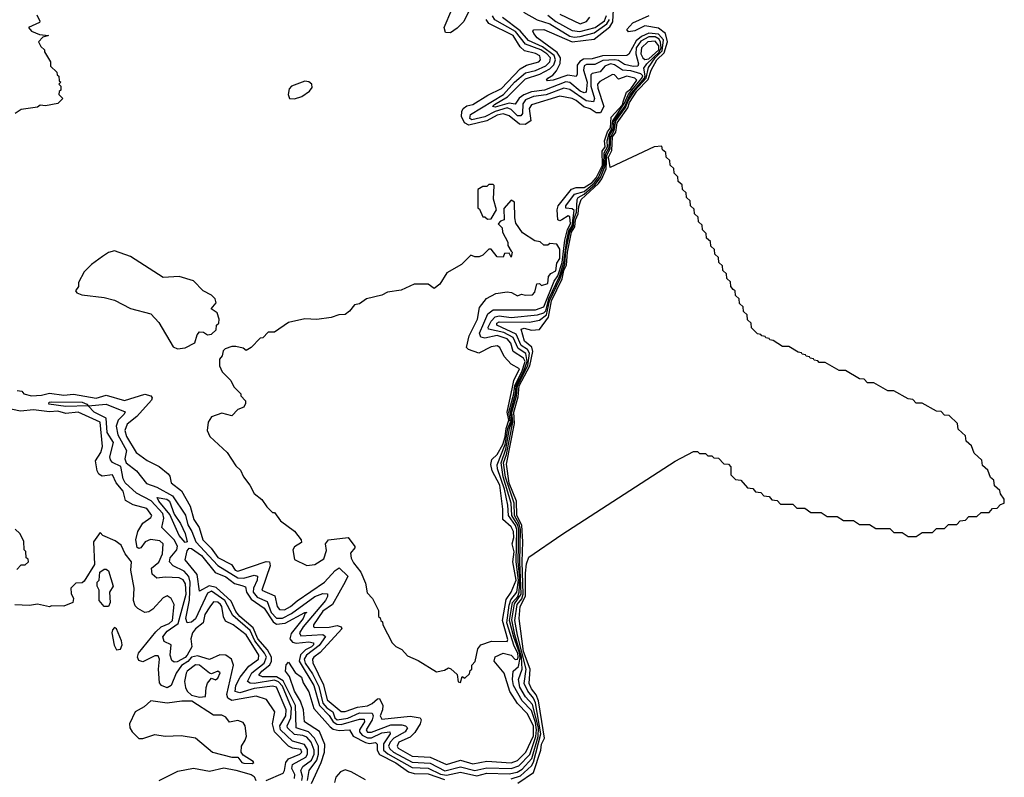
# Model space of a CAD drawing. Extents: x 2494106 to 2685573, y 758056 to 915185.
# Tile 496 of 507: x 2660347 to 2665210, y 893611 to 897354. Entities that reach past the tile are written whole.
import ezdxf

# ---------------------------------------------------------------- set-up
doc = ezdxf.new("R2010")
doc.units = 0

msp = doc.modelspace()

# ---------------------------------------------------------------- linework, layer by layer
at = {"layer": '0CON05XD'}
for points in [[(2662565, 897396.5), (2662540.9, 897345), (2662508.6, 897311.4), (2662475, 897289.5), (2662449.8, 897289.8), (2662444.2, 897315), (2662480.9, 897405)], [(2662775, 893604.1), (2662821.3, 893618.7), (2662875, 893668.3), (2662884.9, 893685.1), (2662921, 893825), (2662895, 893979.3), (2662885, 894001.7), (2662856, 894036), (2662839.1, 894075), (2662848.8, 894145), (2662805, 894312.5), (2662793.4, 894385), (2662803.4, 894465), (2662826.5, 894493.5), (2662833.8, 894515), (2662828.6, 894675), (2662832.8, 894775), (2662826.7, 894856.7), (2662803.1, 894905), (2662800.6, 894975), (2662765, 895063.6), (2662751.2, 895158.8), (2662790.5, 895359.4), (2662787.6, 895415), (2662808.6, 895491.4), (2662813.3, 895545), (2662866.4, 895643.6), (2662881.6, 895715), (2662876.4, 895736.4), (2662840.4, 895765), (2662824.5, 895825), (2662839.3, 895830.7), (2662875, 895819.8), (2662915, 895823.2), (2662959.6, 895885), (2662973.2, 895965), (2663026.6, 896073.4), (2663034.6, 896115), (2663048.1, 896141.9), (2663052.5, 896205), (2663073.2, 896305), (2663089.5, 896330.5), (2663091.9, 896365), (2663105.5, 896395), (2663109, 896431), (2663120.9, 896465), (2663206.4, 896545), (2663222.9, 896567.1), (2663243, 896617), (2663247.7, 896685), (2663263.7, 896716.3), (2663266.8, 896775), (2663283.3, 896806.7), (2663291.9, 896855), (2663339.9, 896920.1), (2663353.3, 896956.7), (2663387, 897005), (2663441.6, 897065), (2663452.4, 897117.6), (2663485.5, 897165), (2663519.9, 897200.1), (2663526.5, 897255), (2663502.3, 897282.3), (2663455, 897288.1), (2663418.5, 897271.5), (2663391.2, 897248.8), (2663356.1, 897183.9), (2663345, 897176.9), (2663225, 897174.6), (2663175, 897160.5), (2663131.9, 897158.1), (2663113.3, 897146.7), (2663100.8, 897129.2), (2663100.9, 897085), (2663095, 897073.1), (2663055, 897079.7), (2662981.2, 897055), (2662952.1, 897052.1), (2662948.8, 897055), (2662956.2, 897065), (2662980.4, 897079.5), (2662998.8, 897101.2), (2663017.1, 897137.1), (2663017.6, 897165), (2663002.1, 897192.1), (2662903.1, 897265), (2662886, 897285), (2662882.3, 897297.7), (2662886.4, 897303.6), (2662936.2, 897305), (2663075, 897244.1), (2663185, 897257.5), (2663261.1, 897318.9), (2663277.3, 897342.7), (2663280.3, 897405)], [(2662835, 897391.4), (2662902.6, 897352.6), (2662965, 897333.8), (2663065, 897272.9), (2663085, 897268.3), (2663115, 897271.6), (2663185, 897288.5), (2663246.7, 897333.3), (2663260.1, 897355)], [(2663015, 897380.6), (2663115, 897332.7), (2663145.8, 897345), (2663163.6, 897366.4)], [(2660431.7, 897378.3), (2660447, 897347), (2660445, 897340), (2660390, 897315), (2660405, 897297.5), (2660445, 897280), (2660490, 897275), (2660461.7, 897268.3), (2660440, 897245), (2660451.7, 897221.7), (2660470, 897205), (2660470, 897195), (2660500, 897145), (2660500, 897125), (2660530, 897095), (2660531.7, 897081.7), (2660540, 897075), (2660541.7, 897051.7), (2660550, 897045), (2660540, 897035), (2660550, 897025), (2660550, 897005), (2660541.7, 896998.3), (2660540, 896985), (2660560, 896965), (2660535, 896940), (2660475, 896927.5), (2660448.3, 896931.7), (2660435, 896922.5), (2660355, 896910), (2660325, 896890)], [(2661740.4, 893595), (2661744.2, 893615), (2661735.2, 893644.8), (2661745.7, 893664.3), (2661788.3, 893695), (2661801.8, 893725), (2661801.7, 893745), (2661786.6, 893785), (2661765, 893809.8), (2661745, 893818.3), (2661705, 893822.3), (2661669.8, 893855), (2661668.7, 893865), (2661687.1, 893905), (2661689, 893955), (2661645, 894061.5), (2661625, 894083.3), (2661605, 894090.4), (2661504.9, 894074.9), (2661485.6, 894075.6), (2661471.6, 894085), (2661493.5, 894126.5), (2661555, 894175.7), (2661565.8, 894204.2), (2661556.5, 894225), (2661508.4, 894285), (2661485, 894336.2), (2661399.8, 894409.8), (2661359.7, 894485), (2661295, 894530.4), (2661275, 894520.7), (2661215, 894393.4), (2661195, 894376.8), (2661175, 894373.5), (2661167.2, 894395), (2661186, 894486), (2661189, 894575), (2661182.3, 894602.3), (2661159.3, 894629.3), (2661104.6, 894655), (2661086.8, 894675), (2661090.4, 894695), (2661123.8, 894735), (2661127.1, 894752.9), (2661109.6, 894785), (2661049.6, 894845), (2661058.4, 894891.6), (2661054.2, 894915), (2660996.9, 894976.9), (2660924.6, 895015), (2660867.7, 895065), (2660857.9, 895085), (2660847, 895147), (2660805, 895166.9), (2660795, 895179.5), (2660792.4, 895195), (2660810.2, 895265), (2660779.4, 895315), (2660774.8, 895385), (2660715, 895415.2), (2660685.4, 895445.5), (2660575, 895442.8), (2660490.8, 895455), (2660492.5, 895465), (2660505, 895466.7), (2660655, 895463.6), (2660678.8, 895455), (2660685.4, 895445.5), (2660775, 895455.2), (2660867.4, 895417.4), (2660863.2, 895405), (2660834.2, 895375.8), (2660823.2, 895345), (2660832.7, 895302.7), (2660875.2, 895225), (2660865.9, 895185), (2660872.3, 895165), (2660924.5, 895124.5), (2660972.9, 895062.9), (2661024.8, 895044.8), (2661101.5, 895001.5), (2661166.9, 894906.9), (2661177.9, 894857.9), (2661198.1, 894825), (2661216.7, 894775), (2661325, 894657.2), (2661425, 894596), (2661455, 894594.5), (2661505, 894609.7), (2661521.9, 894605), (2661519.5, 894585), (2661501.6, 894545), (2661500.5, 894525), (2661520.3, 894500.3), (2661569.7, 894479.7), (2661589.7, 894425), (2661615, 894396.8), (2661645, 894397.6), (2661690.4, 894419.7), (2661805, 894504.5), (2661845, 894519.7), (2661866.9, 894516.9), (2661867.8, 894505), (2661857.8, 894485), (2661747.3, 894355), (2661729.4, 894325), (2661735, 894310), (2661845, 894316.6), (2661856.8, 894306.8), (2661827, 894263), (2661763.2, 894215), (2661751.9, 894195), (2661756.4, 894175), (2661792.9, 894122.9), (2661825, 894058.9), (2661845, 893976.5), (2661864, 893954), (2661894.1, 893934.1), (2661903.8, 893905), (2661915, 893894.7), (2661967, 893903), (2662025, 893930.3), (2662087.6, 893927.6), (2662092.6, 893915), (2662088.8, 893895), (2662057.8, 893845), (2662065, 893833.3), (2662085, 893833.5), (2662179.9, 893869.9), (2662235, 893870.9), (2662253.3, 893865), (2662262.5, 893855), (2662251.3, 893835), (2662194.9, 893805.1), (2662176.8, 893785), (2662169.2, 893765), (2662175, 893750.9), (2662194, 893735), (2662285, 893685.4), (2662375, 893680.6), (2662446.3, 893643.7), (2662525, 893662.6), (2662595, 893644.4), (2662655, 893657.9), (2662775, 893654.4), (2662812.5, 893667.5), (2662866.7, 893723.3), (2662896.9, 893813.1), (2662899.7, 893845), (2662895, 893881.3), (2662875, 893941.9), (2662828.5, 893988.5), (2662785.4, 894065), (2662780.9, 894095), (2662784.4, 894135.7), (2662810.8, 894159.2), (2662818.8, 894201.2), (2662816.1, 894226.1), (2662787.4, 894302.6), (2662766, 894385), (2662781, 894475), (2662807.4, 894505), (2662814.8, 894525), (2662817.9, 894595), (2662808.4, 894675), (2662812.1, 894835), (2662807.2, 894857.2), (2662777.8, 894905), (2662775.1, 894965), (2662735.7, 895095), (2662725.2, 895165), (2662748, 895232), (2662766.3, 895335), (2662777.3, 895365), (2662771.1, 895415), (2662795.3, 895504.7), (2662799.1, 895545), (2662835.7, 895614.3), (2662853.7, 895665), (2662847, 895705), (2662809, 895729), (2662785, 895783.3), (2662738.1, 895808.1), (2662662.6, 895825), (2662661.1, 895835), (2662675.7, 895864.3), (2662695, 895885.9), (2662715, 895890.7), (2662775, 895882.8), (2662905, 895896.3), (2662935, 895906), (2662945, 895916.2), (2662959.9, 895975), (2663012.7, 896085), (2663035, 896154.2), (2663049, 896265), (2663059.8, 896310.2), (2663075.2, 896335), (2663085, 896411.5), (2663075, 896420), (2663045, 896422.3), (2663043.9, 896435), (2663087.6, 896492.4), (2663135, 896505.4), (2663185, 896545.5), (2663206.5, 896573.5), (2663232.7, 896635), (2663234.2, 896695.8), (2663250.9, 896725), (2663249, 896755), (2663257.8, 896792.2), (2663272.2, 896815), (2663276, 896855), (2663335, 896941), (2663353.3, 896986.7), (2663420.6, 897065), (2663425, 897077.1), (2663415, 897086.8), (2663365, 897100.8), (2663324.5, 897104.5), (2663285, 897131.3), (2663265, 897135.1), (2663237.8, 897125), (2663214.5, 897095.5), (2663175, 897088.7), (2663168.6, 897081.4), (2663168.1, 897025), (2663186.6, 896965), (2663181.9, 896948.1), (2663145, 896953), (2663065, 897009.6), (2663035, 897015.2), (2662946.7, 896983.3), (2662885, 896974.9), (2662845, 896958), (2662831.6, 896938.4), (2662829.7, 896890.3), (2662821.8, 896878.2), (2662805, 896879.5), (2662775, 896911), (2662755, 896917.9), (2662695, 896900.6), (2662645, 896873.8), (2662579.8, 896859.8), (2662569.7, 896865), (2662574.1, 896885), (2662737.4, 896985), (2662790.2, 897045), (2662845, 897091.9), (2662895, 897102.4), (2662945, 897126.4), (2662965.5, 897145), (2662968.1, 897165), (2662951.3, 897185), (2662921.3, 897205), (2662845, 897232.9), (2662795.1, 897295), (2662693.8, 897353.8), (2662682.6, 897372.6)], [(2662765, 894462.2), (2662772.8, 894487.2), (2662801.8, 894525), (2662810.5, 894585), (2662798.4, 894675), (2662803.1, 894835), (2662796.6, 894855), (2662760.8, 894905), (2662758.4, 894955), (2662742, 895035), (2662707.2, 895135), (2662705.6, 895155), (2662745, 895254.4), (2662758.7, 895335), (2662770.6, 895365), (2662763.7, 895415), (2662787.9, 895505), (2662792.7, 895547.4), (2662827.9, 895615), (2662843.1, 895665), (2662835, 895681.5), (2662784.6, 895714.7), (2662772.4, 895755), (2662755, 895776.4), (2662705, 895793.1), (2662645, 895780.7), (2662625.2, 895785.2), (2662618.3, 895805), (2662639.5, 895855), (2662659.8, 895900.2), (2662685, 895920.2), (2662895, 895920), (2662935, 895935.2), (2662987.6, 896062.4), (2663005, 896088.7), (2663027, 896155), (2663038.8, 896265), (2663053.2, 896316.8), (2663068, 896345), (2663065, 896380), (2663055.5, 896385.5), (2663025, 896364.3), (2663015, 896360.3), (2663004.5, 896364.5), (2663001.2, 896415), (2663006.3, 896433.7), (2663072.9, 896517), (2663095, 896524.6), (2663135, 896524.7), (2663175, 896549.4), (2663195, 896572.4), (2663225, 896635.2), (2663224.1, 896705), (2663239.1, 896725), (2663236.2, 896755), (2663250.7, 896799.3), (2663265, 896820.3), (2663268.3, 896871.7), (2663325, 896933.9), (2663328.4, 896948.4), (2663344.3, 896995.7), (2663365, 897011.8), (2663394.7, 897055), (2663384.8, 897064.8), (2663345, 897074.8), (2663305, 897060.4), (2663285, 897081.8), (2663275, 897083.8), (2663212.2, 897047.8), (2663201.6, 897035), (2663202.5, 897015), (2663231.6, 896925), (2663215, 896893.3), (2663195, 896893.3), (2663165, 896913), (2663132.6, 896922.6), (2663095, 896954.8), (2663075, 896963.8), (2663015, 896975.7), (2662875, 896932.5), (2662863.3, 896915), (2662871.1, 896855), (2662843.2, 896836.8), (2662815, 896838.1), (2662765, 896879.5), (2662735, 896888.4), (2662705, 896882.1), (2662655, 896853.8), (2662565, 896832.6), (2662544.8, 896844.8), (2662529.8, 896875), (2662530.4, 896899.6), (2662537.5, 896915), (2662555, 896927.8), (2662585.6, 896935), (2662659.3, 896980.7), (2662726.4, 897013.6), (2662818.8, 897111.2), (2662850.4, 897129.6), (2662910.5, 897145), (2662919.2, 897155), (2662916.1, 897175), (2662895, 897187.1), (2662840.8, 897200.8), (2662819.2, 897219.2), (2662784.7, 897275), (2662664.5, 897334.5), (2662651, 897355)], [(2663444.9, 897135.1), (2663506.2, 897193.8), (2663514.8, 897215), (2663512.7, 897242.7), (2663505, 897257.2), (2663485, 897268.6), (2663455, 897269.1), (2663415, 897247.6), (2663392, 897215), (2663389.9, 897185), (2663404.1, 897135), (2663399.4, 897125), (2663376.8, 897123.2), (2663335, 897132), (2663305, 897152.7), (2663285.8, 897155.8), (2663227.5, 897152.5), (2663187.5, 897132.5), (2663146.8, 897133.2), (2663135, 897126.1), (2663131.8, 897105), (2663149.8, 897045), (2663144.4, 896995.6), (2663135, 896992.8), (2663115, 897001), (2663065, 897044.2), (2663045, 897046.9), (2662939.2, 897005), (2662875, 896996.8), (2662837.4, 896982.6), (2662814.3, 896965.7), (2662795, 896936.2), (2662765, 896941), (2662695, 896921.8), (2662682.3, 896925), (2662692.1, 896935), (2662756.7, 896973.3), (2662845, 897062.4), (2662915.7, 897084.3), (2662965, 897111.4), (2662985, 897130.2), (2662993.6, 897155), (2662986.6, 897176.6), (2662929.3, 897219.3), (2662860.4, 897250.4), (2662818.9, 897298.9), (2662731.6, 897365)], [(2662807.3, 893582.7), (2662885.5, 893634.5), (2662920.7, 893745), (2662924.6, 893775), (2662938.7, 893805), (2662926.3, 893886.3), (2662909, 893989), (2662898.2, 894018.2), (2662875, 894047.4), (2662864.1, 894075), (2662867.6, 894145), (2662835, 894231.9), (2662813.5, 894395), (2662818.9, 894455), (2662844.8, 894505.2), (2662845, 894618.8), (2662850, 894665), (2662861.1, 894698.9), (2663025, 894811.2), (2663585, 895173.3), (2663675, 895220), (2663695, 895220), (2663705, 895210), (2663735, 895210), (2663745, 895200), (2663765, 895200), (2663775, 895190), (2663798.3, 895188.3), (2663825, 895160), (2663848.3, 895158.3), (2663860, 895145), (2663860, 895105), (2663881.7, 895081.7), (2663908.3, 895078.3), (2663941.7, 895041.7), (2663968.3, 895038.3), (2663981.7, 895021.7), (2664008.3, 895018.3), (2664021.7, 895001.7), (2664048.3, 894998.3), (2664061.7, 894981.7), (2664088.3, 894978.3), (2664105, 894960), (2664165, 894960), (2664185, 894940), (2664225, 894940), (2664255, 894920), (2664305, 894920), (2664335, 894900), (2664385, 894900), (2664415, 894880), (2664465, 894880), (2664495, 894860), (2664545, 894860), (2664575, 894840), (2664645, 894840), (2664665, 894820), (2664705, 894820), (2664735, 894800), (2664775, 894800), (2664805, 894820), (2664855, 894820), (2664875, 894840), (2664915, 894840), (2664935, 894860), (2664975, 894860), (2664991.7, 894878.3), (2665018.3, 894881.7), (2665035, 894900), (2665075, 894900), (2665095, 894920), (2665135, 894920), (2665151.7, 894938.3), (2665175, 894940), (2665191.7, 894958.3), (2665210, 894965), (2665210, 894985), (2665191.7, 895011.7), (2665188.3, 895028.3), (2665161.7, 895051.7), (2665158.3, 895078.3), (2665141.7, 895091.7), (2665128.3, 895128.3), (2665101.7, 895151.7), (2665098.3, 895178.3), (2665061.7, 895211.7), (2665048.3, 895248.3), (2665021.7, 895271.7), (2665018.3, 895298.3), (2664981.7, 895331.7), (2664978.3, 895358.3), (2664938.3, 895398.3), (2664915, 895400), (2664898.3, 895418.3), (2664875, 895420), (2664805, 895460), (2664775, 895460), (2664758.3, 895478.3), (2664735, 895480), (2664665, 895520), (2664635, 895520), (2664565, 895560), (2664535, 895560), (2664518.3, 895578.3), (2664495, 895580), (2664425, 895620), (2664395, 895620), (2664325, 895660), (2664295, 895660), (2664288.3, 895668.3), (2664271.7, 895671.7), (2664268.3, 895678.3), (2664251.7, 895681.7), (2664248.3, 895688.3), (2664231.7, 895691.7), (2664228.3, 895698.3), (2664211.7, 895701.7), (2664208.3, 895708.3), (2664191.7, 895711.7), (2664145, 895740), (2664115, 895740), (2664068.3, 895768.3), (2664051.7, 895771.7), (2664048.3, 895778.3), (2664031.7, 895781.7), (2664028.3, 895788.3), (2664011.7, 895791.7), (2664008.3, 895798.3), (2663991.7, 895801.7), (2663961.7, 895831.7), (2663960, 895855), (2663941.7, 895871.7), (2663940, 895895), (2663921.7, 895911.7), (2663920, 895935), (2663901.7, 895951.7), (2663900, 895975), (2663881.7, 895991.7), (2663880, 896015), (2663871.7, 896021.7), (2663860, 896035), (2663858.3, 896058.3), (2663840, 896075), (2663838.3, 896098.3), (2663820, 896115), (2663818.3, 896138.3), (2663800, 896155), (2663798.3, 896178.3), (2663780, 896195), (2663778.3, 896218.3), (2663760, 896235), (2663758.3, 896258.3), (2663740, 896275), (2663738.3, 896298.3), (2663720, 896315), (2663718.3, 896338.3), (2663700, 896355), (2663698.3, 896378.3), (2663680, 896395), (2663678.3, 896418.3), (2663660, 896435), (2663658.3, 896458.3), (2663640, 896475), (2663638.3, 896498.3), (2663620, 896515), (2663618.3, 896538.3), (2663600, 896555), (2663598.3, 896578.3), (2663580, 896595), (2663578.3, 896618.3), (2663560, 896635), (2663558.3, 896658.3), (2663540, 896675), (2663538.3, 896698.3), (2663521.7, 896711.7), (2663518.3, 896728.3), (2663480, 896725), (2663263.8, 896623.8), (2663255.4, 896675), (2663272.3, 896707.7), (2663275, 896775), (2663291.3, 896798.7), (2663298, 896845), (2663351.5, 896918.5), (2663358.4, 896945), (2663395, 897000.1), (2663451.1, 897058.9), (2663465.8, 897105), (2663493.6, 897155), (2663529.5, 897190.5), (2663546.4, 897245), (2663535.9, 897285.9), (2663502.7, 897312.7), (2663435, 897323.1), (2663385, 897298.6), (2663354.5, 897294.4), (2663346, 897305), (2663375, 897338.6), (2663455.5, 897374.5)], [(2662955, 897376.7), (2662995.9, 897345), (2663075, 897301.2), (2663114.3, 897295.7), (2663189.6, 897315), (2663235, 897348.5), (2663245.8, 897375)], [(2663435, 897157.7), (2663455, 897161.3), (2663503.4, 897205), (2663504.2, 897225), (2663485, 897247.6), (2663449.5, 897245), (2663417.7, 897215), (2663415.4, 897185.4), (2663424.8, 897165), (2663435, 897157.7)], [(2661768.4, 893595), (2661776.3, 893645), (2661814.4, 893695), (2661823.5, 893725), (2661822.8, 893765), (2661803.8, 893803.8), (2661773.5, 893835), (2661712.4, 893855), (2661709.1, 893965), (2661648.5, 894088.4), (2661615, 894108), (2661547, 894107), (2661528.9, 894115), (2661542.3, 894135), (2661582.5, 894167.5), (2661590.9, 894185), (2661590.5, 894205), (2661571.6, 894241.6), (2661523.8, 894295), (2661499.8, 894349.8), (2661433.7, 894405), (2661415, 894430.3), (2661391.7, 894481.7), (2661318.2, 894548.2), (2661283.6, 894556.4), (2661235, 894531.2), (2661223.2, 894613.2), (2661164.6, 894685), (2661175, 894729.4), (2661185, 894743.3), (2661195, 894740.7), (2661245, 894706.5), (2661313.3, 894623.3), (2661365, 894601.2), (2661408.9, 894568.9), (2661445, 894559), (2661462.3, 894552.4), (2661467.8, 894525), (2661490.8, 894490.8), (2661555, 894447.1), (2661599.1, 894379.1), (2661615, 894367.9), (2661657.8, 894372.2), (2661755, 894425.3), (2661765.4, 894425.4), (2661757.5, 894422.5), (2661746.6, 894395), (2661687.8, 894322.2), (2661682.1, 894295), (2661695, 894279.3), (2661713.1, 894273.1), (2661775, 894280.7), (2661798.2, 894275), (2661797.6, 894265), (2661787.9, 894255), (2661759.4, 894240.6), (2661734.6, 894215.4), (2661727, 894185), (2661800, 894065), (2661828, 893965), (2661875.9, 893915.9), (2661894.6, 893884.6), (2661913.7, 893873.7), (2661935, 893872.3), (2662025, 893898.5), (2662047.7, 893897.7), (2662049.4, 893885), (2662025.1, 893845), (2662024.8, 893835), (2662038.8, 893818.8), (2662065, 893806), (2662085, 893806.3), (2662135, 893830), (2662175.7, 893835), (2662176.7, 893825), (2662143.9, 893776), (2662144.2, 893745), (2662165, 893727), (2662285, 893659.3), (2662365, 893655.4), (2662425, 893627.2), (2662455, 893621.1), (2662525, 893636.3), (2662605, 893618.8), (2662655, 893631.8), (2662765, 893628), (2662803.8, 893636.2), (2662828.8, 893651.2), (2662876.1, 893703.9), (2662907.6, 893812.4), (2662909, 893855), (2662880.6, 893970.6), (2662845, 894009.1), (2662816.7, 894056.7), (2662811.2, 894095), (2662829.4, 894145), (2662826, 894204), (2662792.9, 894315), (2662778.6, 894388.6), (2662791.4, 894468.6), (2662824, 894516), (2662817.7, 894675), (2662820, 894835), (2662813.8, 894863.8), (2662790.3, 894905), (2662789.1, 894965), (2662745.8, 895094.2), (2662737.1, 895165), (2662751.8, 895205), (2662783.4, 895365), (2662778.6, 895415), (2662800.4, 895495), (2662805.4, 895545), (2662857.4, 895645), (2662865.6, 895705.6), (2662855.8, 895725), (2662823.6, 895745), (2662799.8, 895799.8), (2662703.2, 895845), (2662704.4, 895855), (2662715, 895861.6), (2662865, 895859.5), (2662915, 895869.5), (2662949.4, 895895), (2662964.5, 895965.5), (2663017.3, 896075), (2663039.8, 896145), (2663045, 896209.7), (2663064.8, 896305), (2663082.1, 896335), (2663083.5, 896366.5), (2663096.9, 896403.1), (2663101.2, 896465), (2663106.2, 896475), (2663135, 896491.5), (2663190, 896540), (2663215.8, 896574.2), (2663238.8, 896631.2), (2663241, 896689), (2663257.8, 896722.2), (2663262, 896785), (2663279.2, 896815), (2663283.7, 896855), (2663335.2, 896925), (2663359.8, 896980.2), (2663432.2, 897065), (2663436.4, 897076.4), (2663429, 897115), (2663444.9, 897135.1)], [(2661705, 896962.5), (2661740, 896975), (2661779.3, 897000.7), (2661791.7, 897018.3), (2661790, 897035), (2661775, 897047.5), (2661755, 897050), (2661690, 897025), (2661678.3, 897011.7), (2661672.5, 896985), (2661680, 896965), (2661705, 896962.5)], [(2662658.3, 896368.3), (2662675, 896370), (2662702.5, 896415), (2662687, 896467), (2662690, 896535), (2662685, 896540), (2662665, 896540), (2662655, 896530), (2662635, 896530), (2662610, 896515), (2662610, 896425), (2662618.3, 896418.3), (2662635, 896380), (2662645, 896380), (2662658.3, 896368.3)], [(2662525, 894080), (2662531.7, 894108.3), (2662545, 894100), (2662568.3, 894121.7), (2662571.7, 894138.3), (2662580, 894145), (2662580, 894165), (2662597, 894183), (2662610, 894245), (2662624.1, 894265.9), (2662676.9, 894283.1), (2662755, 894282.2), (2662758.5, 894291.5), (2662732.3, 894385), (2662749.8, 894490.2), (2662775.2, 894525), (2662798.4, 894585), (2662782.3, 894675), (2662788.5, 894725), (2662779.9, 894765), (2662787.4, 894795), (2662786.5, 894825), (2662775, 894848.8), (2662732.9, 894885), (2662733.4, 894935), (2662717.7, 895055), (2662680.6, 895125), (2662673.6, 895156.4), (2662678.9, 895181.1), (2662705, 895205.9), (2662732.6, 895255), (2662745, 895292.3), (2662749.1, 895335), (2662763.5, 895375), (2662754.1, 895415), (2662781.5, 895538.5), (2662788.3, 895571.7), (2662815, 895628.8), (2662775, 895652.5), (2662739.6, 895689.6), (2662719.2, 895735), (2662705, 895741.9), (2662675, 895738.2), (2662615, 895706.8), (2662564.3, 895724.3), (2662553.1, 895735), (2662567.4, 895792.6), (2662609, 895875), (2662617.3, 895932.7), (2662653.3, 895976.7), (2662699.4, 896000.6), (2662755, 896010), (2662776, 896006), (2662805, 895990), (2662825, 895997.5), (2662845, 895992.5), (2662880, 895995), (2662891.7, 896008.3), (2662901.7, 896048.3), (2662915, 896050), (2662925, 896040), (2662955, 896050), (2662958.8, 896085), (2662969.7, 896100.3), (2662995, 896113.5), (2662999.7, 896150.3), (2663015, 896174), (2663015.6, 896185.6), (2663015, 896220), (2663000, 896245), (2662965, 896247.5), (2662955, 896240), (2662935, 896240), (2662917, 896257), (2662891.7, 896261.7), (2662830.7, 896300.7), (2662798.3, 896348.3), (2662792.5, 896375), (2662791.7, 896451.7), (2662775, 896462.5), (2662738.3, 896421.7), (2662740, 896365), (2662721.7, 896358.3), (2662710, 896345), (2662730, 896325), (2662732.5, 896305), (2662757.5, 896255), (2662758.3, 896238.3), (2662775, 896210), (2662780, 896205), (2662775, 896180), (2662765, 896200), (2662741.7, 896198.3), (2662735, 896180), (2662705, 896182.5), (2662675, 896220), (2662665, 896220), (2662635, 896190), (2662617, 896183), (2662595, 896182.5), (2662575, 896190), (2662530, 896145), (2662457, 896103), (2662423, 896047), (2662395, 896026.7), (2662365, 896047.5), (2662295, 896047.5), (2662231.7, 896018.3), (2662163, 896007), (2662135, 895992.5), (2662060, 895975), (2662025, 895950), (2662000, 895945), (2661976.4, 895913.6), (2661955, 895897.5), (2661923.6, 895896.4), (2661885, 895883.3), (2661815, 895873.3), (2661755, 895876.7), (2661675, 895857.5), (2661605, 895810), (2661575, 895810), (2661548.3, 895781.7), (2661535, 895780), (2661490, 895735), (2661465, 895720), (2661451.7, 895731.7), (2661415, 895740), (2661395, 895740), (2661361.7, 895728.3), (2661351.7, 895718.3), (2661347, 895693), (2661333.8, 895676.2), (2661333.6, 895643.6), (2661347.5, 895615), (2661390.7, 895570.7), (2661405, 895540), (2661440, 895505), (2661440, 895495), (2661461.7, 895471.7), (2661461.7, 895458.3), (2661455, 895440), (2661425, 895427.5), (2661395, 895397.5), (2661345, 895410), (2661295, 895392.5), (2661278.8, 895365), (2661273.3, 895325), (2661286.7, 895295), (2661372.5, 895215), (2661415, 895150), (2661438.3, 895128.3), (2661452.5, 895095), (2661483.3, 895055), (2661505, 895012.5), (2661543, 894983), (2661567, 894947), (2661595, 894920), (2661605, 894920), (2661635, 894877.5), (2661705, 894827.5), (2661737.5, 894785), (2661739.3, 894770.7), (2661705, 894750), (2661696.7, 894735), (2661705, 894687.5), (2661765, 894657.5), (2661805, 894662.5), (2661849.7, 894690.3), (2661861.7, 894731.7), (2661857.5, 894765), (2661872.5, 894785), (2661970, 894795), (2662001.7, 894751.7), (2662002.5, 894745), (2661980.9, 894719.1), (2661985, 894693.3), (2661995, 894671.2), (2662032, 894625), (2662055, 894570), (2662063, 894523), (2662090, 894495), (2662120, 894435), (2662120, 894405), (2662128.3, 894398.3), (2662130, 894385), (2662138.3, 894378.3), (2662140, 894365), (2662187.5, 894275), (2662205, 894257.5), (2662235, 894242.5), (2662261.7, 894211.7), (2662315, 894187.5), (2662405, 894132.5), (2662445, 894140), (2662465, 894152.5), (2662477, 894147), (2662508.3, 894118.3), (2662513, 894083), (2662525, 894080)], [(2661127, 895727), (2661165, 895733.3), (2661213, 895757), (2661223.6, 895796.4), (2661235, 895812.5), (2661255, 895810), (2661275, 895797.5), (2661295, 895800), (2661318.3, 895821.7), (2661320, 895845), (2661330, 895855), (2661332.5, 895875), (2661322.5, 895905), (2661292.5, 895925), (2661317.5, 895955), (2661312.5, 895975), (2661295, 895993.3), (2661253.3, 896015), (2661205, 896063.3), (2661135, 896085.7), (2661055, 896080.8), (2660895, 896183.3), (2660815, 896211.2), (2660786.4, 896203.6), (2660756.4, 896183.6), (2660702.5, 896145), (2660665, 896107.5), (2660637.5, 896055), (2660637.5, 896035), (2660622.5, 896015), (2660630, 896005), (2660653.9, 895993.9), (2660765, 895982), (2660815, 895968.8), (2660895, 895926.7), (2660995, 895900), (2661035, 895857.5), (2661105, 895737.5), (2661127, 895727)], [(2660335, 895522.5), (2660358.3, 895518.3), (2660367.5, 895505), (2660405, 895496), (2660455, 895498.6), (2660495, 895508), (2660565, 895499.4), (2660613.1, 895503.1), (2660725, 895484.2), (2660775, 895498.2), (2660865, 895472.9), (2660965, 895504.2), (2660995, 895496.2), (2661000.8, 895485), (2660997.5, 895475), (2660926.2, 895393.8), (2660877.8, 895355), (2660866.4, 895325), (2660874.1, 895295), (2660922.2, 895215), (2660976.4, 895176.4), (2661035.8, 895145.8), (2661080.4, 895110.5), (2661088.8, 895098.8), (2661095.8, 895065), (2661146.8, 895026.8), (2661189.8, 894949.8), (2661206.9, 894885), (2661234.3, 894845), (2661251.1, 894785), (2661292.5, 894742.5), (2661325, 894696.9), (2661393, 894663), (2661410.6, 894635), (2661425, 894628.7), (2661565, 894677.8), (2661580.5, 894675), (2661584.2, 894655), (2661542.5, 894535), (2661606.8, 894506.8), (2661619.2, 894455), (2661630.1, 894440.1), (2661655, 894438.1), (2661685, 894454.7), (2661716.9, 894483.1), (2661851.8, 894575), (2661905, 894632.5), (2661925, 894645.7), (2661968.2, 894605), (2661953.9, 894576.1), (2661892.4, 894465), (2661845, 894431.6), (2661797.7, 894365), (2661797.8, 894355), (2661805, 894350.4), (2661875, 894352.6), (2661915, 894360.7), (2661935.2, 894355.2), (2661937.7, 894345), (2661831.6, 894228.4), (2661800, 894205), (2661793.4, 894195), (2661795, 894176), (2661847.8, 894067.8), (2661865, 893994.6), (2661935, 893936.9), (2661955, 893936), (2662015, 893958.1), (2662065, 893963.7), (2662088.2, 893975), (2662115, 893998.9), (2662125, 894000), (2662140.7, 893965), (2662139.7, 893945), (2662127.3, 893915), (2662135, 893898.2), (2662275, 893913.2), (2662324.6, 893904.6), (2662329.2, 893895), (2662325.3, 893875), (2662298.4, 893831.6), (2662275, 893810), (2662219.2, 893785), (2662210.7, 893765), (2662215.8, 893755.8), (2662285, 893715.7), (2662375, 893711), (2662455, 893673.8), (2662525, 893695.6), (2662585, 893677), (2662655, 893690.6), (2662775, 893682), (2662805, 893694.8), (2662847.2, 893735), (2662885, 893815.9), (2662885, 893863.8), (2662855, 893923.9), (2662805.9, 893975.9), (2662768.7, 894035), (2662740.6, 894125), (2662690.4, 894185), (2662695, 894206.5), (2662735, 894224.1), (2662774.8, 894214.8), (2662795, 894193.5), (2662805, 894194.2), (2662809.1, 894205), (2662808.1, 894225), (2662789.4, 894259.4), (2662753.5, 894373.5), (2662765, 894462.2)], [(2661704.7, 893605), (2661706, 893625), (2661691.7, 893655), (2661694.8, 893675), (2661759.7, 893710.3), (2661769, 893725), (2661768.9, 893748.9), (2661753.6, 893773.6), (2661695, 893789.3), (2661636, 893846), (2661631.2, 893865), (2661661.6, 893915), (2661662.6, 893945), (2661615, 894056.3), (2661595, 894061.1), (2661505, 894050.1), (2661435, 894028.1), (2661410.9, 894035), (2661414.4, 894065), (2661436.1, 894105), (2661479.5, 894160.5), (2661526.5, 894195), (2661528.2, 894215), (2661465, 894315.3), (2661401.4, 894365), (2661363.2, 894383.2), (2661353, 894403.1), (2661345.7, 894455), (2661339.3, 894465), (2661325, 894475.7), (2661305, 894477.7), (2661287, 894453), (2661261.2, 894415), (2661252.9, 894375), (2661214.7, 894345), (2661200, 894325), (2661193.1, 894295), (2661196.8, 894255), (2661174.8, 894215), (2661165, 894202.8), (2661125, 894182.3), (2661110.4, 894180.4), (2661098.7, 894188.7), (2661089.8, 894215), (2661095.5, 894265), (2661061.5, 894281.5), (2661054.5, 894305), (2661075, 894333.8), (2661129.7, 894370.3), (2661168.8, 894515), (2661166.4, 894566.4), (2661155, 894586.6), (2661135, 894597.3), (2661065, 894600), (2661025, 894594.8), (2661001.1, 894615), (2660997.7, 894645), (2661035, 894674.6), (2661052.5, 894715), (2661055.5, 894765), (2661039.7, 894779.7), (2660993.8, 894786.2), (2660966.8, 894775), (2660945, 894744.3), (2660935, 894740.8), (2660926.9, 894746.9), (2660920.9, 894785), (2660930, 894825), (2660955, 894866.2), (2660995, 894894), (2661000, 894905), (2660975, 894938.6), (2660907.9, 894957.9), (2660869.2, 894979.2), (2660857.9, 895025), (2660823.5, 895065), (2660806, 895105), (2660755, 895098.1), (2660737.9, 895107.9), (2660729.1, 895125), (2660721.8, 895175), (2660747.3, 895215), (2660756, 895245), (2660744.2, 895365), (2660636.7, 895415), (2660575, 895408.5), (2660535, 895420.4), (2660495, 895415.9), (2660415, 895426), (2660350.4, 895420.4), (2660175, 895455.7)], [(2661165, 894770.6), (2661134.4, 894805), (2661089.3, 894909.3), (2661034.4, 894975), (2661026.2, 894993.8), (2661074.2, 894985), (2661087.1, 894975), (2661110.4, 894910.5), (2661141.6, 894865), (2661164.2, 894815), (2661173.8, 894775), (2661165, 894770.6)], [(2661564.6, 893595.4), (2661647.7, 893632.3), (2661655.6, 893645), (2661661.5, 893685), (2661675, 893701.6), (2661730, 893725), (2661740.7, 893735), (2661735, 893749), (2661694.6, 893754.6), (2661675, 893764.2), (2661605.9, 893835), (2661595.2, 893874.8), (2661607.7, 893935), (2661566.2, 893996.1), (2661515, 894011.9), (2661395, 893990.9), (2661375, 894001.3), (2661370.1, 894020.1), (2661403.6, 894165), (2661393.3, 894195), (2661365.2, 894215.2), (2661335, 894215.4), (2661285, 894193.3), (2661225, 894211.7), (2661195.3, 894205), (2661177.2, 894182.8), (2661146.3, 894163.7), (2661119.2, 894125), (2661095, 894064.6), (2661075, 894052.5), (2661048.1, 894065), (2661037.3, 894077.3), (2661032.7, 894145), (2661037.3, 894195), (2661030.6, 894210.6), (2661015, 894211.9), (2660955, 894181.9), (2660935, 894188), (2660929.1, 894205), (2660934.6, 894225), (2661020.1, 894329.9), (2661046.2, 894353.8), (2661085, 894370.2), (2661101.6, 894385), (2661109.6, 894465), (2661094.6, 894494.6), (2661075, 894507.1), (2661055, 894497.5), (2661005, 894441.8), (2660985, 894427.9), (2660965, 894425.5), (2660930, 894445), (2660917.9, 894457.9), (2660910, 894485), (2660912.1, 894545), (2660896.4, 894633.6), (2660898.9, 894675), (2660868.4, 894715), (2660848.2, 894758.2), (2660819.5, 894779.5), (2660757.5, 894805), (2660745, 894820), (2660711.9, 894775), (2660717, 894663), (2660665, 894580), (2660655, 894572.5), (2660625, 894570), (2660600, 894545), (2660601.7, 894518.3), (2660612.5, 894495), (2660610, 894475), (2660565, 894456.7), (2660505, 894457.5), (2660495, 894452.5), (2660435, 894466.7), (2660395, 894460), (2660323.6, 894463.6)], [(2660333, 894637), (2660355, 894660), (2660375, 894660), (2660390, 894675), (2660388.3, 894688.3), (2660380, 894695), (2660377, 894727), (2660370, 894735), (2660367, 894777), (2660347.5, 894815), (2660325, 894837.5)], [(2660785, 894454.2), (2660764.5, 894454.4), (2660740, 894485), (2660740, 894535), (2660730, 894555), (2660730, 894575), (2660740, 894585), (2660742.5, 894625), (2660765, 894640), (2660775, 894640), (2660785, 894631.2), (2660809.2, 894555), (2660790, 894525), (2660794.2, 894475), (2660785, 894454.2)], [(2660825, 894241.2), (2660845, 894243.3), (2660854, 894265), (2660850, 894285), (2660825.7, 894345), (2660815, 894350.8), (2660805, 894340), (2660802.9, 894325), (2660813.1, 894263.1), (2660825, 894241.2)], [(2661788.9, 893581.1), (2661836.5, 893683.5), (2661852.1, 893735), (2661853.9, 893773.9), (2661827.3, 893837.3), (2661754.4, 893884.4), (2661748.8, 893945), (2661733.6, 893986.4), (2661705, 894036.7), (2661679.8, 894109.8), (2661660, 894135), (2661663.6, 894166.4), (2661675, 894180), (2661708, 894128), (2661739.2, 894105), (2661748, 894078), (2661775, 894033.8), (2661800.7, 893950.7), (2661879.9, 893859.9), (2661895, 893848.4), (2661925, 893842.4), (2661976.3, 893846.3), (2661994.8, 893814.8), (2662055, 893783.5), (2662075, 893778.2), (2662105, 893783.2), (2662113.2, 893775), (2662111.9, 893745), (2662124.1, 893724.1), (2662205, 893683.2), (2662267.4, 893637.4), (2662295, 893630), (2662365, 893629), (2662445, 893599.9)], [(2661235, 894007.5), (2661265, 894010), (2661267.5, 894055), (2661275, 894076.7), (2661295, 894100), (2661315, 894093.3), (2661325, 894101.2), (2661337.2, 894127.2), (2661325, 894135.4), (2661295, 894122.5), (2661285, 894125.7), (2661235, 894164.4), (2661215, 894166.7), (2661175, 894136.2), (2661168.9, 894125), (2661161.5, 894085), (2661165.5, 894055.5), (2661175, 894036.2), (2661196.1, 894016.1), (2661235, 894007.5)], [(2661495, 893680), (2661503.3, 893685), (2661499.6, 893689.5), (2661450.8, 893720.8), (2661441.2, 893735), (2661442, 893765), (2661461.4, 893795), (2661466.9, 893815), (2661461.2, 893865), (2661451.2, 893881.2), (2661425, 893892), (2661383, 893883), (2661365, 893907.5), (2661345, 893917.5), (2661305, 893917.5), (2661197, 893987), (2661147.5, 893987.5), (2661075, 893976.8), (2660995, 893988.6), (2660961.2, 893958.8), (2660916.7, 893935), (2660888.9, 893875), (2660891.1, 893855), (2660903.1, 893835), (2660935, 893802.9), (2660955, 893802), (2661015, 893822.5), (2661065, 893813.8), (2661145, 893818), (2661215, 893806), (2661300, 893735), (2661395, 893710.6), (2661425, 893710), (2661443.8, 893685), (2661455, 893680.8), (2661495, 893680)], [(2661035.4, 893594.7), (2661128.8, 893641.2), (2661205, 893656.6), (2661285, 893640.8), (2661355, 893657.1), (2661415, 893646.1), (2661490.8, 893625), (2661504.5, 893615), (2661513.8, 893595)], [(2662055, 893599), (2661985, 893638.3), (2661955, 893647.7), (2661931.2, 893638.8), (2661908.4, 893611.6), (2661901.3, 893585)]]:
    msp.add_lwpolyline(points, dxfattribs=at)

doc.saveas('drawing.dxf')
